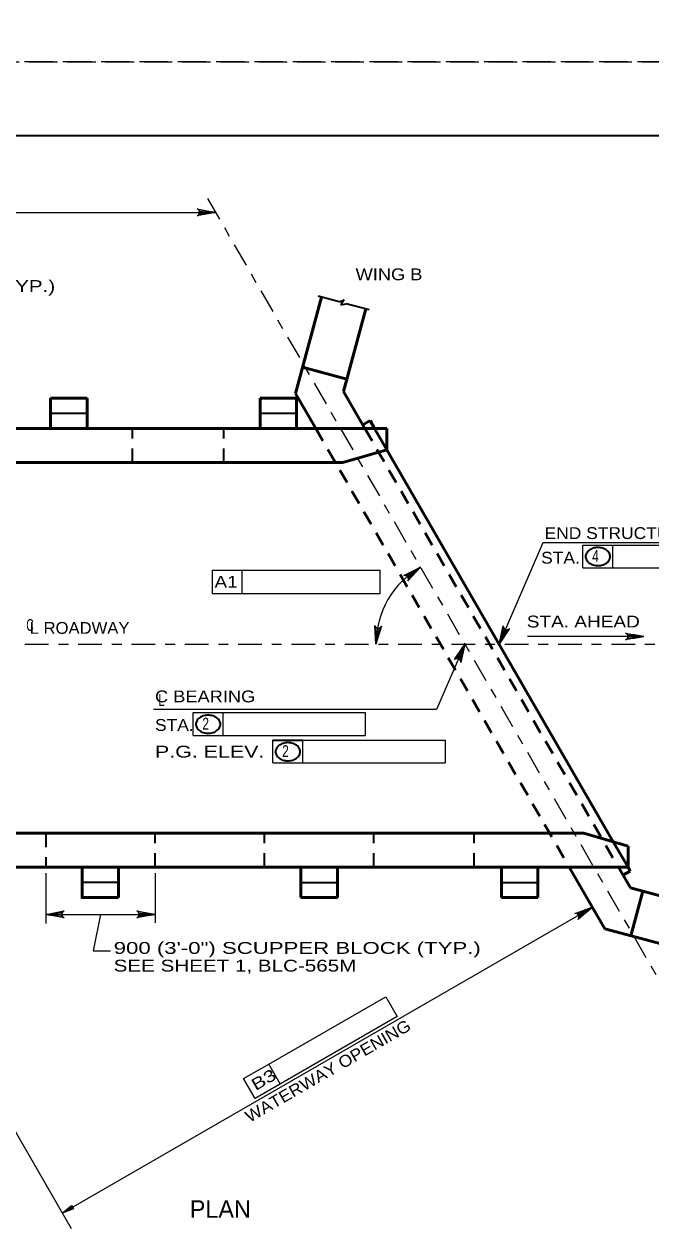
# Model space of a CAD drawing. Extents: x -11 to 79, y -154 to 0.
# Drawn here: x 9.26 to 15.61, y -55.84 to -43.62 of the extents above; entities that cross this region are included whole.
import ezdxf
from ezdxf.enums import TextEntityAlignment as Align

# ---------------------------------------------------------------- set-up
doc = ezdxf.new("R2010")
doc.units = 0
doc.header["$LTSCALE"] = 0.048
for name, pattern in [('DOT_DASHED', [7.7, 5, -1.2, 0.3, -1.2]), ('LONG_DASHED', [7.5, 6, -1.5]), ('MEDIUM_DASHED', [4.5, 3, -1.5])]:
    doc.linetypes.add(name, pattern=pattern)
for name, color, linetype, lineweight in [('1', 7, 'Continuous', 25), ('2', 7, 'Continuous', 35), ('3', 7, 'Continuous', 25), ('4', 7, 'Continuous', 25), ('63', 7, 'LONG_DASHED', 13)]:
    doc.layers.add(name, color=color, linetype=linetype, lineweight=lineweight)

msp = doc.modelspace()

# ---------------------------------------------------------------- hatches: boundary and pattern name
at = {"layer": '4'}
for points in [[(14.10383, -49.78658), (14.13992, -49.80217), (14.075, -49.90275)], [(15.42608, -49.80625), (15.42608, -49.84467), (15.54142, -49.8255)], [(13.69925, -50.019), (13.66308, -50.00342), (13.728, -49.90275)], [(9.59983, -52.62217), (9.59983, -52.66158), (9.48167, -52.64192)], [(10.47175, -52.62217), (10.47175, -52.66158), (10.58992, -52.64192)], [(14.90517, -52.61225), (14.92517, -52.64692), (15.01908, -52.56958)], [(9.74375, -55.59225), (9.76375, -55.62692), (9.64975, -55.66958)]]:
    msp.add_hatch(color=256, dxfattribs=at).paths.add_polyline_path(points)

# ---------------------------------------------------------------- linework, layer by layer
at = {"layer": '1', "lineweight": 35}
msp.add_lwpolyline([(1.75, -65.25), (33.25, -65.25), (33.25, -44.75), (1.75, -44.75)], close=True, dxfattribs=at)
at = {"layer": '2', "lineweight": 53}
for p, q in [((12.01217, -47.3615), (12.27375, -46.38533)), ((12.53283, -47.21742), (12.7235, -46.50583)), ((12.53283, -47.21742), (12.08308, -47.09692)), ((12.49908, -47.3435), (12.53283, -47.21742)), ((9.53125, -47.40992), (9.90033, -47.40992)), ((9.53125, -47.40992), (9.53125, -47.7175)), ((9.90033, -47.40992), (9.90033, -47.7175)), ((11.654, -47.40992), (12.02308, -47.40992)), ((11.654, -47.40992), (11.654, -47.7175)), ((12.01217, -47.3615), (12.21775, -47.7175)), ((12.02308, -47.40992), (12.02308, -47.7175)), ((12.49908, -47.3435), (12.715, -47.7175)), ((12.76667, -47.63667), (12.69292, -47.67925)), ((12.76667, -47.63667), (12.81333, -47.7175)), ((4.461, -47.7175), (12.93767, -47.7175)), ((12.81333, -47.7175), (12.93758, -47.93283)), ((12.93767, -47.93283), (12.93767, -47.7175)), ((12.4905, -48.0635), (12.93767, -47.93283)), ((12.93758, -47.93283), (15.23125, -51.9055)), ((12.4905, -48.0635), (4.90808, -48.0635)), ((14.9335, -51.81842), (7.35117, -51.81842)), ((14.9335, -51.81842), (15.38058, -51.94917)), ((15.23125, -51.9055), (15.38058, -52.16408)), ((15.38058, -51.94917), (15.38058, -52.16442)), ((6.904, -52.16442), (15.38058, -52.16442)), ((10.21992, -52.472), (10.21992, -52.16442)), ((12.06717, -52.472), (12.06717, -52.16442)), ((12.43625, -52.472), (12.43625, -52.16442)), ((14.09717, -52.472), (14.09717, -52.16442)), ((14.46625, -52.472), (14.46625, -52.16442)), ((15.14475, -52.78725), (14.78517, -52.16442)), ((15.28242, -52.16442), (15.40375, -52.37458)), ((15.38058, -52.16408), (15.40283, -52.20275)), ((15.40283, -52.20275), (15.32908, -52.24533)), ((15.40375, -52.37458), (15.52983, -52.40842)), ((15.52983, -52.40842), (15.40933, -52.85817)), ((15.52983, -52.40842), (16.24142, -52.59908)), ((12.06717, -52.472), (12.43625, -52.472)), ((14.09717, -52.472), (14.46625, -52.472)), ((15.14475, -52.78725), (16.12092, -53.04883))]:
    msp.add_line(p, q, dxfattribs=at)
at = {"layer": '2', "linetype": 'MEDIUM_DASHED', "lineweight": 53}
for p, q in [((12.21775, -47.7175), (14.78517, -52.16442)), ((12.715, -47.7175), (15.28242, -52.16442))]:
    msp.add_line(p, q, dxfattribs=at)
at = {"layer": '2', "lineweight": 53}
msp.add_lwpolyline([(10.21992, -52.472), (9.85075, -52.472), (9.85075, -52.16442)], dxfattribs=at)
at = {"layer": '3', "linetype": 'DOT_DASHED'}
msp.add_line((11.12117, -45.3875), (15.963, -53.77392), dxfattribs=at)
at = {"layer": '3'}
msp.add_line((3.54542, -45.52708), (11.20175, -45.52708), dxfattribs=at)
at = {"layer": '3', "lineweight": 35}
for p, q in [((12.4555, -46.434), (12.24192, -46.37675)), ((12.4555, -46.434), (12.50567, -46.4125)), ((12.50567, -46.4125), (12.47133, -46.4645)), ((12.47133, -46.4645), (12.52492, -46.45258)), ((12.75825, -46.51517), (12.52492, -46.45258)), ((9.53125, -47.56375), (9.90033, -47.56375)), ((11.654, -47.56375), (12.02308, -47.56375)), ((10.21992, -52.31825), (9.85075, -52.31825)), ((12.06717, -52.31825), (12.43625, -52.31825)), ((14.09717, -52.31825), (14.46625, -52.31825))]:
    msp.add_line(p, q, dxfattribs=at)
at = {"layer": '3', "linetype": 'MEDIUM_DASHED', "lineweight": 35}
for p, q in [((10.36217, -48.0635), (10.36217, -47.7175)), ((11.28492, -48.0635), (11.28492, -47.7175)), ((9.48167, -51.81842), (9.48167, -52.16442)), ((10.58983, -52.16442), (10.58983, -51.83467)), ((11.69717, -52.16442), (11.69717, -51.81842)), ((12.80533, -52.16442), (12.80533, -51.81842)), ((13.82033, -52.16442), (13.82033, -51.81842))]:
    msp.add_line(p, q, dxfattribs=at)
at = {"layer": '4'}
for p, q in [((14.07492, -49.90275), (14.51975, -48.874)), ((14.51975, -48.874), (16.64708, -48.874)), ((14.92367, -48.89867), (15.22683, -48.89867)), ((14.92367, -49.12933), (14.92367, -48.89867)), ((15.22683, -49.12933), (15.22683, -48.89867)), ((15.22683, -48.89867), (16.63408, -48.89867)), ((11.16917, -49.15358), (11.16892, -49.38975)), ((11.16917, -49.15358), (11.47167, -49.15358)), ((12.86975, -49.38975), (12.87, -49.15358)), ((14.92367, -49.12933), (16.63408, -49.12933)), ((11.16892, -49.38975), (12.86975, -49.38975)), ((15.54142, -49.8255), (14.36058, -49.8255)), ((13.728, -49.90275), (13.44092, -50.56683)), ((13.44092, -50.56683), (10.57375, -50.56683)), ((10.97575, -50.59742), (11.27892, -50.59742)), ((10.97575, -50.82817), (10.97575, -50.59742)), ((11.27892, -50.82817), (11.27892, -50.59742)), ((11.27892, -50.59742), (12.71917, -50.59742)), ((12.71917, -50.59742), (12.71917, -50.82817)), ((10.97575, -50.82817), (12.71917, -50.82817)), ((11.78333, -51.10683), (11.78333, -50.87617)), ((12.0865, -51.10683), (12.0865, -50.87617)), ((12.0865, -50.87617), (13.52675, -50.87617)), ((13.52675, -50.87617), (13.52675, -51.10683)), ((11.78333, -51.10683), (13.52675, -51.10683)), ((9.48167, -52.22592), (9.48167, -52.73375)), ((10.58992, -52.22592), (10.58992, -52.72783)), ((7.86292, -52.57458), (9.73975, -55.82542)), ((9.48167, -52.64192), (10.58992, -52.64192)), ((9.64983, -55.66958), (15.01908, -52.56958)), ((11.74275, -54.15925), (12.92592, -53.47775)), ((12.92592, -53.47775), (13.041, -53.67758)), ((13.041, -53.67758), (11.60183, -54.50667)), ((11.48667, -54.30675), (11.74275, -54.15925)), ((11.85792, -54.35917), (11.74275, -54.15925)), ((11.60183, -54.50667), (11.48667, -54.30675))]:
    msp.add_line(p, q, dxfattribs=at)
at = {"layer": '4', "linetype": 'DOT_DASHED'}
msp.add_line((4.4115, -49.90275), (15.81208, -49.90275), dxfattribs=at)
at = {"layer": '4', "lineweight": 35}
msp.add_line((11.78333, -50.87617), (12.0865, -50.87617), dxfattribs=at)
at = {"layer": '4'}
for points in [[(11.20175, -45.52708), (11.01533, -45.562), (11.02967, -45.55208), (11.03708, -45.53958), (11.03925, -45.52708), (11.03708, -45.51458), (11.02967, -45.50208), (11.01533, -45.49217), (11.20175, -45.52708), (11.02967, -45.50208), (11.03708, -45.51458), (11.20175, -45.52708), (11.03925, -45.52708), (11.03708, -45.53958), (11.20175, -45.52708), (11.02967, -45.55208)], [(13.27733, -49.12208), (13.15033, -49.263), (13.15575, -49.24633), (13.154, -49.23192), (13.14817, -49.22067), (13.13883, -49.21208), (13.12542, -49.20667), (13.10792, -49.2075), (13.27733, -49.12208), (13.12542, -49.20667), (13.13883, -49.21208), (13.27733, -49.12208), (13.14817, -49.22067), (13.154, -49.23192), (13.27733, -49.12208), (13.15575, -49.24633)], [(11.47142, -49.38975), (11.47167, -49.15358), (12.87, -49.15358)], [(12.82658, -49.90333), (12.81467, -49.71408), (12.82275, -49.7295), (12.83425, -49.73842), (12.84642, -49.74208), (12.85908, -49.74142), (12.87242, -49.73558), (12.88408, -49.72258), (12.82658, -49.90333), (12.87242, -49.73558), (12.85908, -49.74142), (12.82658, -49.90333), (12.84642, -49.74208), (12.83425, -49.73842), (12.82658, -49.90333), (12.82275, -49.7295)], [(14.07492, -49.90275), (14.11683, -49.71775), (14.12025, -49.73492), (14.12875, -49.74667), (14.13942, -49.75358), (14.15175, -49.75658), (14.16617, -49.75475), (14.181, -49.7455), (14.07492, -49.90275), (14.16617, -49.75475), (14.15175, -49.75658), (14.07492, -49.90275), (14.13942, -49.75358), (14.12875, -49.74667), (14.07492, -49.90275), (14.12025, -49.73492)], [(15.54142, -49.8255), (15.355, -49.86042), (15.36933, -49.8505), (15.37675, -49.838), (15.37892, -49.8255), (15.37675, -49.813), (15.36933, -49.8005), (15.355, -49.79058), (15.54142, -49.8255), (15.36933, -49.8005), (15.37675, -49.813), (15.54142, -49.8255), (15.37892, -49.8255), (15.37675, -49.838), (15.54142, -49.8255), (15.36933, -49.8505)], [(13.728, -49.90275), (13.68608, -50.08775), (13.68267, -50.07058), (13.67417, -50.05883), (13.6635, -50.05192), (13.65117, -50.04892), (13.63675, -50.05075), (13.62192, -50.06), (13.728, -49.90275), (13.63675, -50.05075), (13.65117, -50.04892), (13.728, -49.90275), (13.6635, -50.05192), (13.67417, -50.05883), (13.728, -49.90275), (13.68267, -50.07058)], [(9.48167, -52.64192), (9.66808, -52.607), (9.65375, -52.61692), (9.64633, -52.62942), (9.64417, -52.64192), (9.64633, -52.65442), (9.65375, -52.66692), (9.66808, -52.67683), (9.48167, -52.64192), (9.65375, -52.66692), (9.64633, -52.65442), (9.48167, -52.64192), (9.64417, -52.64192), (9.64633, -52.62942), (9.48167, -52.64192), (9.65375, -52.61692)], [(10.03575, -52.64192), (9.96192, -53.01092), (10.139, -53.01092)], [(10.58992, -52.64192), (10.4035, -52.67683), (10.41783, -52.66692), (10.42525, -52.65442), (10.42742, -52.64192), (10.42525, -52.62942), (10.41783, -52.61692), (10.4035, -52.607), (10.58992, -52.64192), (10.41783, -52.61692), (10.42525, -52.62942), (10.58992, -52.64192), (10.42742, -52.64192), (10.42525, -52.65442), (10.58992, -52.64192), (10.41783, -52.66692)], [(15.01908, -52.56958), (14.87508, -52.69308), (14.88258, -52.67725), (14.88275, -52.66275), (14.87833, -52.65083), (14.87025, -52.64108), (14.85758, -52.634), (14.84017, -52.6325), (15.01908, -52.56958), (14.85758, -52.634), (14.87025, -52.64108), (15.01908, -52.56958), (14.87833, -52.65083), (14.88275, -52.66275), (15.01908, -52.56958), (14.88258, -52.67725)]]:
    msp.add_lwpolyline(points, dxfattribs=at)
for points in [[(14.10383, -49.78658), (14.13992, -49.80217), (14.075, -49.90275)], [(15.42608, -49.80625), (15.42608, -49.84467), (15.54142, -49.8255)], [(13.69925, -50.019), (13.66308, -50.00342), (13.728, -49.90275)], [(9.59983, -52.62217), (9.59983, -52.66158), (9.48167, -52.64192)], [(10.47175, -52.62217), (10.47175, -52.66158), (10.58992, -52.64192)], [(14.90517, -52.61225), (14.92517, -52.64692), (15.01908, -52.56958)], [(9.74375, -55.59225), (9.76375, -55.62692), (9.64975, -55.66958)]]:
    msp.add_lwpolyline(points, close=True, dxfattribs=at)
at = {"layer": '4', "lineweight": 35}
for centre, radius, start, end in [((15.01875, -49.01589), 0.06845, 150.63079, 180), ((15.0458, -49.03111), 0.09948, 126.35438, 150.63079), ((15.06346, -49.05511), 0.12928, 106.95519, 126.35438), ((15.075, -49.09296), 0.16885, 90, 106.95519), ((15.075, -49.09296), 0.16885, 73.04481, 90), ((15.08654, -49.05511), 0.12928, 53.64563, 73.04481), ((15.1042, -49.03111), 0.09948, 29.36921, 53.64562), ((15.13125, -49.01589), 0.06845, 0, 29.36921), ((15.01875, -49.01589), 0.06845, 180, 209.36921), ((15.0458, -49.00067), 0.09948, 209.36921, 233.64562), ((15.06346, -48.97667), 0.12928, 233.64562, 253.04481), ((15.075, -48.93882), 0.16885, 253.04481, 270), ((15.075, -48.93882), 0.16885, 270, 286.95519), ((15.08654, -48.97667), 0.12928, 286.95519, 306.35438), ((15.1042, -49.00067), 0.09948, 306.35438, 330.63079), ((15.13125, -49.01589), 0.06845, 330.63079, 0), ((11.07086, -50.71465), 0.06845, 150.63079, 180), ((11.07086, -50.71465), 0.06845, 180, 209.36921), ((11.09791, -50.72987), 0.09948, 126.35438, 150.63079), ((11.11557, -50.75387), 0.12928, 106.95519, 126.35438), ((11.12711, -50.79172), 0.16885, 90, 106.95519), ((11.12711, -50.79172), 0.16885, 73.04481, 90), ((11.13865, -50.75387), 0.12928, 53.64563, 73.04481), ((11.15632, -50.72987), 0.09948, 29.36921, 53.64562), ((11.18336, -50.71465), 0.06845, 0, 29.36921), ((11.18336, -50.71465), 0.06845, 330.63079, 0), ((11.09791, -50.69943), 0.09948, 209.36921, 233.64562), ((11.11557, -50.67543), 0.12928, 233.64562, 253.04481), ((11.12711, -50.63758), 0.16885, 253.04481, 270), ((11.12711, -50.63758), 0.16885, 270, 286.95519), ((11.13865, -50.67543), 0.12928, 286.95519, 306.35438), ((11.15632, -50.69943), 0.09948, 306.35438, 330.63079), ((11.87843, -50.99334), 0.06845, 150.63079, 180), ((11.90548, -51.00856), 0.09948, 126.35438, 150.63079), ((11.92314, -51.03256), 0.12928, 106.95519, 126.35438), ((11.93468, -51.07041), 0.16885, 90, 106.95519), ((11.93468, -51.07041), 0.16885, 73.04481, 90), ((11.94622, -51.03256), 0.12928, 53.64563, 73.04481), ((11.96388, -51.00856), 0.09948, 29.36921, 53.64562), ((11.99093, -50.99334), 0.06845, 0, 29.36921), ((11.87843, -50.99334), 0.06845, 180, 209.36921), ((11.90548, -50.97812), 0.09948, 209.36921, 233.64562), ((11.92314, -50.95412), 0.12928, 233.64562, 253.04481), ((11.93468, -50.91627), 0.16885, 253.04481, 270), ((11.93468, -50.91627), 0.16885, 270, 286.95519), ((11.94622, -50.95412), 0.12928, 286.95519, 306.35438), ((11.96388, -50.97812), 0.09948, 306.35438, 330.63079), ((11.99093, -50.99334), 0.06845, 330.63079, 0)]:
    msp.add_arc(centre, radius, start, end, dxfattribs=at)
at = {"layer": '4'}
msp.add_arc((13.72801, -49.90278), 0.90143, 119.99918, 179.99793, dxfattribs=at)
at = {"layer": '63'}
for points in [[(0, -44), (34, -44), (34, -22), (0, -22)], [(0, -66), (34, -66), (34, -44), (0, -44)]]:
    msp.add_lwpolyline(points, close=True, dxfattribs=at)

# ---------------------------------------------------------------- texts
at = {"layer": '4'}
for s, width, p in [('WING B', 1.15, (12.62083, -46.21525)), ('GLULAM BRIDGE RAIL POST (TYP.)', 1.3, (6.05375, -46.33392)), ('END STRUCTURE', 1.1, (14.53483, -48.83783)), ('STA.', 1.1, (14.49992, -49.08733)), ('4', 0.75, (15.01692, -49.06992)), ('STA. AHEAD', 1.2, (14.35467, -49.73425)), ('C', 0.65, (9.285, -49.76892)), ('L ROADWAY', 1.05, (9.31942, -49.79867)), ('C BEARING', 1.15, (10.58883, -50.49317)), ('L', 0.75, (10.62175, -50.52975)), ('STA.', 1.1, (10.58883, -50.78267)), ('2', 0.75, (11.06908, -50.76867)), ('P.G. ELEV.', 1.35, (10.58883, -51.05267)), ('2', 0.75, (11.87658, -51.04733)), ('900 (3\'-0") SCUPPER BLOCK (TYP.)', 1.4, (10.1705, -53.04233)), ('SEE SHEET 1, BLC-565M', 1.3, (10.16992, -53.22183))]:
    msp.add_text(s, height=0.12, dxfattribs=dict(at, width=width)).set_placement(p)
for s, rotation, width, p in [('A1', 359.938, 1.2, (11.30869, -49.33171)), ('WATERWAY OPENING', 30, 1.1, (12.37025, -54.28048))]:
    msp.add_text(s, height=0.12, rotation=rotation, dxfattribs=dict(at, width=width)).set_placement(p, align=Align.CENTER)
at = {"layer": '4', "width": 1.3}
msp.add_text('B3', height=0.12, rotation=29.944, dxfattribs=at).set_placement((11.60833, -54.43258))
at = {"layer": '4'}
msp.add_text('PLAN', height=0.1772, dxfattribs=at).set_placement((11.25054, -55.71717), align=Align.CENTER)

doc.saveas('drawing.dxf')
